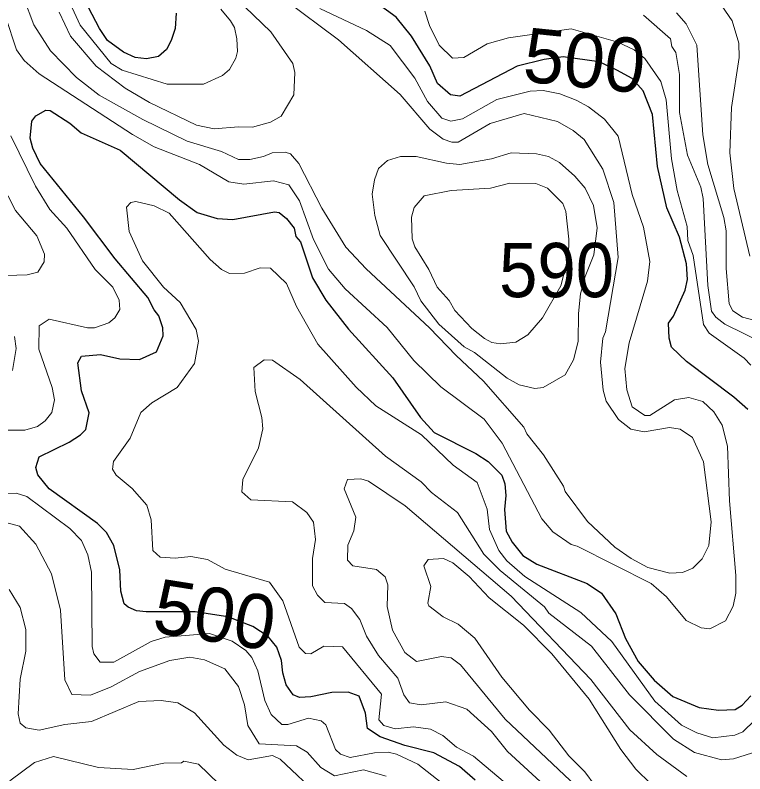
# Model space of a CAD drawing. Extents: x 673.3 to 698.5, y 6984.3 to 7012.3.
# Drawn here: x 692.864 to 693.939, y 7007.162 to 7008.28 of the extents above; entities that cross this region are included whole.
import ezdxf
from ezdxf.enums import TextEntityAlignment as Align

# ---------------------------------------------------------------- set-up
doc = ezdxf.new("R2010")
doc.units = 0
doc.header["$LTSCALE"] = 0.032
doc.layers.add('1', color=7, linetype='Continuous', lineweight=25)
doc.layers.add('2', color=7, linetype='Continuous', lineweight=13)
doc.layers.add('21', color=7, linetype='Continuous')
doc.layers.add('61', color=7, linetype='Continuous')

msp = doc.modelspace()

# ---------------------------------------------------------------- linework, layer by layer
at = {"layer": '1'}
for points in [[(693.1007, 7008.2827), (693.099, 7008.2598), (693.0931, 7008.2423), (693.0864, 7008.2292), (693.0747, 7008.219), (693.0572, 7008.2154), (693.0401, 7008.2172), (693.023, 7008.2253), (692.9996, 7008.2422), (692.9879, 7008.2601), (692.9402, 7008.3513)], [(693.9432, 7007.6985), (693.9226, 7007.7167), (693.8528, 7007.7693), (693.8307, 7007.7903), (693.8271, 7007.8036), (693.8263, 7007.8259), (693.8337, 7007.8361), (693.8507, 7007.8744), (693.8539, 7007.8901), (693.8529, 7007.9134), (693.8423, 7007.9524), (693.8238, 7007.9956), (693.8099, 7008.0566), (693.8025, 7008.1331), (693.7887, 7008.168), (693.7728, 7008.1864), (693.7501, 7008.1986), (693.724, 7008.2108), (693.6707, 7008.2183), (693.6429, 7008.2143), (693.6033, 7008.2045), (693.5186, 7008.1605), (693.5048, 7008.1624), (693.4856, 7008.179), (693.4743, 7008.2051), (693.4477, 7008.2485), (693.4248, 7008.2769), (693.3766, 7008.3123)], [(693.0753, 7007.8367), (693.0681, 7007.8454), (693.059, 7007.8635), (693.0107, 7007.9207), (692.9643, 7007.9826), (692.9001, 7008.0609), (692.8893, 7008.0839), (692.8856, 7008.0986), (692.8882, 7008.1236), (692.894, 7008.1315), (692.9087, 7008.1396), (692.9151, 7008.139), (692.944, 7008.1203), (692.9608, 7008.1061), (693.0182, 7008.0806), (693.1056, 7008.0073), (693.1318, 7007.989), (693.1611, 7007.98), (693.1844, 7007.9785), (693.2458, 7007.9898), (693.2523, 7007.9888), (693.2632, 7007.9802), (693.2746, 7007.9656), (693.2772, 7007.9534), (693.2837, 7007.9458), (693.3016, 7007.8923), (693.3213, 7007.8595), (693.3546, 7007.8169), (693.4198, 7007.7452), (693.4609, 7007.6869), (693.4811, 7007.6647), (693.5423, 7007.6338), (693.5605, 7007.622), (693.5808, 7007.6015), (693.5851, 7007.5891), (693.5867, 7007.5715), (693.5844, 7007.5511), (693.5868, 7007.5192), (693.5956, 7007.5031), (693.6114, 7007.4831), (693.6323, 7007.4707), (693.7062, 7007.4419), (693.7276, 7007.4278), (693.7487, 7007.3972), (693.7626, 7007.3611), (693.7815, 7007.3269), (693.8049, 7007.2993), (693.8324, 7007.2753), (693.8711, 7007.2594), (693.8996, 7007.2553), (693.9245, 7007.2561), (693.9348, 7007.2629), (693.9474, 7007.2764)], [(693.5414, 7007.1524), (693.5182, 7007.1724), (693.4803, 7007.1924), (693.4374, 7007.2032), (693.4013, 7007.216), (693.3828, 7007.2282), (693.3797, 7007.2511), (693.3702, 7007.2759), (693.3543, 7007.2821), (693.3299, 7007.2812), (693.2993, 7007.2751), (693.2823, 7007.274), (693.2733, 7007.2781), (693.2627, 7007.2928), (693.2578, 7007.3103), (693.2561, 7007.3285), (693.2488, 7007.3483), (693.2363, 7007.364), (693.2135, 7007.3786), (693.1768, 7007.3931), (693.1288, 7007.4005), (693.0563, 7007.4002), (693.0423, 7007.4015), (693.0302, 7007.4072), (693.024, 7007.412), (693.0192, 7007.4308), (693.0177, 7007.4624), (693.0089, 7007.4982), (692.9981, 7007.5171), (692.9849, 7007.5304), (692.9138, 7007.5816), (692.897, 7007.6021), (692.8938, 7007.613), (692.8987, 7007.6289), (692.943, 7007.6503), (692.9599, 7007.6611), (692.9674, 7007.6691), (692.9726, 7007.6936), (692.9613, 7007.7262), (692.9557, 7007.7672), (692.9614, 7007.7769), (692.989, 7007.7796), (693.0178, 7007.7731), (693.0468, 7007.7724), (693.0719, 7007.7837), (693.0818, 7007.8069), (693.081, 7007.8188), (693.0753, 7007.8367)]]:
    msp.add_lwpolyline(points, dxfattribs=at)
at = {"layer": '2'}
for points in [[(692.9283, 7008.2839), (692.9452, 7008.2485), (692.9829, 7008.2043), (693.0256, 7008.1722), (693.0613, 7008.151), (693.1305, 7008.1175), (693.1569, 7008.112), (693.1928, 7008.1152), (693.2131, 7008.1144), (693.2398, 7008.1218), (693.2553, 7008.1307), (693.274, 7008.1625), (693.2756, 7008.1953), (693.2724, 7008.2086), (693.2402, 7008.2549), (693.1633, 7008.33)], [(693.6628, 7008.1232), (693.6859, 7008.1097), (693.7018, 7008.0962), (693.7295, 7008.0528), (693.7454, 7008.0034), (693.752, 7007.9224), (693.7334, 7007.8128), (693.7293, 7007.8038), (693.726, 7007.7683), (693.7301, 7007.7269), (693.7344, 7007.7108), (693.7526, 7007.6839), (693.7708, 7007.6694), (693.7905, 7007.6657), (693.8276, 7007.6721), (693.8431, 7007.6697), (693.8615, 7007.657), (693.8775, 7007.6214), (693.8888, 7007.5331), (693.8855, 7007.4979), (693.8758, 7007.4783), (693.8618, 7007.4644), (693.8468, 7007.458), (693.828, 7007.4572), (693.7955, 7007.4656), (693.7711, 7007.4788), (693.7469, 7007.4958), (693.7066, 7007.5336), (693.674, 7007.5775), (693.6715, 7007.5856), (693.642, 7007.6317), (693.6175, 7007.6627), (693.6128, 7007.6722), (693.5537, 7007.7402), (693.5133, 7007.7783), (693.4741, 7007.819), (693.3807, 7007.9058), (693.3507, 7007.9375), (693.3152, 7007.9953), (693.2817, 7008.0609), (693.2692, 7008.0751), (693.2615, 7008.0777), (693.2424, 7008.0769), (693.2295, 7008.0713), (693.2095, 7008.0671), (693.1928, 7008.067), (693.1673, 7008.0785), (693.1168, 7008.0942), (693.0515, 7008.1259), (692.9873, 7008.1616), (692.9539, 7008.1879), (692.9156, 7008.2272), (692.891, 7008.2656), (692.8756, 7008.3064)], [(693.2608, 7008.3027), (693.3398, 7008.2432), (693.4308, 7008.1628), (693.4746, 7008.1117), (693.4942, 7008.0967), (693.5071, 7008.0924), (693.516, 7008.0925), (693.5634, 7008.1201)], [(692.9473, 7008.2907), (692.9593, 7008.2648), (693.005, 7008.2083), (693.0213, 7008.1987), (693.0873, 7008.178), (693.141, 7008.1779), (693.1691, 7008.1909), (693.1791, 7008.1995), (693.1886, 7008.2165), (693.1909, 7008.2259), (693.1901, 7008.2446), (693.1865, 7008.2614), (693.1808, 7008.2713), (693.1667, 7008.2885)], [(693.9045, 7008.2933), (693.9198, 7008.2715), (693.9297, 7008.2383), (693.9304, 7008.2175), (693.9191, 7008.1436), (693.9166, 7008.077), (693.9222, 7008.024), (693.9458, 7007.9246)], [(693.9101, 7007.3869), (693.9214, 7007.4084), (693.9255, 7007.4279), (693.9256, 7007.454), (693.9158, 7007.5641), (693.9133, 7007.6445), (693.9051, 7007.6754), (693.8929, 7007.695), (693.8765, 7007.7104), (693.8563, 7007.7161), (693.8351, 7007.7128), (693.7987, 7007.6898), (693.7912, 7007.6894), (693.7727, 7007.7022), (693.7646, 7007.7276), (693.7619, 7007.7591), (693.7681, 7007.7966), (693.7953, 7007.8875), (693.7984, 7007.9168), (693.7895, 7007.967), (693.7726, 7008.0152), (693.752, 7008.1012), (693.732, 7008.1263), (693.7081, 7008.1445), (693.6903, 7008.1545), (693.6659, 7008.1638), (693.6415, 7008.1687), (693.6221, 7008.1677), (693.573, 7008.1555), (693.5227, 7008.1267), (693.5056, 7008.1234), (693.4924, 7008.1281), (693.4711, 7008.1524), (693.4523, 7008.1869), (693.4161, 7008.2351), (693.3814, 7008.2569), (693.3126, 7008.2893)], [(693.9473, 7007.7637), (693.9374, 7007.7743), (693.8863, 7007.8112), (693.8779, 7007.8239), (693.8627, 7007.9253), (693.8548, 7007.9474), (693.8537, 7007.9684), (693.8387, 7008.0212), (693.8307, 7008.0679), (693.8228, 7008.155), (693.8147, 7008.182), (693.7913, 7008.2158), (693.7757, 7008.2284), (693.7517, 7008.2398), (693.6827, 7008.2593), (693.5905, 7008.2463), (693.559, 7008.2373), (693.5246, 7008.2172), (693.5078, 7008.2162), (693.4882, 7008.2354), (693.4738, 7008.2644), (693.4669, 7008.2854)], [(693.7895, 7008.2797), (693.8292, 7008.2448), (693.8311, 7008.2333), (693.8368, 7008.2246), (693.8424, 7008.192), (693.8425, 7008.1361), (693.8542, 7008.0735), (693.874, 7008.0263), (693.8774, 7008.0093), (693.884, 7007.8812), (693.8897, 7007.8433), (693.8959, 7007.8346), (693.909, 7007.8243), (693.9683, 7007.7953)], [(693.9716, 7007.146), (694.0062, 7007.1615), (694.0193, 7007.1731), (694.0375, 7007.1976), (694.0518, 7007.2311), (694.0607, 7007.2728), (694.0639, 7007.3165), (694.0543, 7007.4924), (694.0657, 7007.7425), (694.0689, 7007.7555), (694.0657, 7007.7762), (694.057, 7007.7942), (694.0439, 7007.806), (693.9352, 7007.8348), (693.921, 7007.8437), (693.9157, 7007.8542), (693.9109, 7007.9061), (693.9109, 7007.9618), (693.9077, 7007.9813), (693.884, 7008.0595), (693.8765, 7008.1034), (693.8677, 7008.2357), (693.8522, 7008.2667), (693.8381, 7008.2831)], [(692.8491, 7008.2776), (692.8655, 7008.2284), (692.8769, 7008.2127), (692.8989, 7008.1932), (693.0364, 7008.104), (693.0683, 7008.0857), (693.1351, 7008.0597), (693.1783, 7008.0342), (693.2005, 7008.0306), (693.2439, 7008.0354), (693.2669, 7008.0295), (693.2823, 7008.0058), (693.3032, 7007.949), (693.325, 7007.9053), (693.3497, 7007.8765), (693.4117, 7007.8194)], [(693.5634, 7008.1201), (693.6133, 7008.1347), (693.6628, 7008.1232)], [(692.8573, 7008.1016), (692.8934, 7008.0278), (692.9147, 7007.9933), (692.9398, 7007.9656), (692.9813, 7007.9046), (693.0076, 7007.879), (693.0166, 7007.8595), (693.0175, 7007.8459), (693.0103, 7007.8336), (693.0017, 7007.8264), (692.9803, 7007.8188), (692.9699, 7007.8188), (692.9138, 7007.8318), (692.8987, 7007.8218), (692.8983, 7007.7873), (692.9181, 7007.7308), (692.9214, 7007.7126), (692.9173, 7007.6942), (692.9078, 7007.6816), (692.8963, 7007.6732), (692.8777, 7007.6682), (692.7886, 7007.6682)], [(692.8509, 7007.8961), (692.8814, 7007.897), (692.8968, 7007.9009), (692.9064, 7007.9159), (692.9067, 7007.9276), (692.8954, 7007.9545), (692.8642, 7007.9917), (692.8417, 7008.0351)], [(693.0329, 7007.656), (693.0486, 7007.6941), (693.065, 7007.7082), (693.1022, 7007.7311), (693.1278, 7007.7662), (693.1338, 7007.7991), (693.1302, 7007.8164), (693.1064, 7007.856), (693.0821, 7007.8788), (693.0511, 7007.9176), (693.0317, 7007.961), (693.0277, 7007.9968), (693.0339, 7008.0035), (693.0412, 7008.0051), (693.0683, 7007.9986), (693.0902, 7007.9877), (693.151, 7007.9197), (693.1676, 7007.905), (693.1794, 7007.8988), (693.2012, 7007.8993), (693.2244, 7007.9075), (693.2398, 7007.9069), (693.2635, 7007.8844), (693.2778, 7007.8502), (693.3094, 7007.7949), (693.366, 7007.7316), (693.3948, 7007.704), (693.4624, 7007.6613), (693.5088, 7007.6166), (693.5443, 7007.5907), (693.559, 7007.5518), (693.5626, 7007.5217), (693.5761, 7007.4908), (693.588, 7007.4755), (693.6144, 7007.4523), (693.697, 7007.3991), (693.7428, 7007.3564), (693.8061, 7007.2687), (693.8452, 7007.2331), (693.868, 7007.2217), (693.8917, 7007.2145), (693.924, 7007.2184), (693.9355, 7007.2233), (693.9532, 7007.2404)], [(693.4117, 7007.8194), (693.4511, 7007.7705), (693.4909, 7007.7321), (693.5543, 7007.6841), (693.5812, 7007.6491), (693.6395, 7007.5373), (693.6557, 7007.5184), (693.6827, 7007.4993), (693.6916, 7007.4971), (693.8004, 7007.4421), (693.8234, 7007.4224), (693.852, 7007.3874), (693.8742, 7007.3769), (693.8872, 7007.375), (693.9101, 7007.3869)], [(692.8597, 7007.7559), (692.8652, 7007.7885), (692.8627, 7007.8062)], [(693.9576, 7007.1951), (693.9218, 7007.1836), (693.9042, 7007.182), (693.8643, 7007.193), (693.8334, 7007.2128), (693.7686, 7007.2778), (693.7127, 7007.3498), (693.6497, 7007.3985), (693.6436, 7007.4075), (693.5782, 7007.4611), (693.5538, 7007.4852), (693.5153, 7007.5465), (693.4771, 7007.5759), (693.4618, 7007.5918), (693.4091, 7007.6298), (693.2832, 7007.7427), (693.2425, 7007.7714), (693.2303, 7007.7715), (693.2153, 7007.7602), (693.2171, 7007.7252), (693.2267, 7007.6868), (693.2283, 7007.6698), (693.2222, 7007.6418), (693.1991, 7007.5953), (693.1976, 7007.5771), (693.2109, 7007.5655), (693.2719, 7007.5623), (693.293, 7007.5465), (693.3033, 7007.5326), (693.3058, 7007.5071), (693.3018, 7007.479), (693.3018, 7007.4388), (693.3091, 7007.4247), (693.3198, 7007.4142), (693.3486, 7007.4123), (693.3589, 7007.4054), (693.3715, 7007.3891), (693.3814, 7007.3646), (693.3988, 7007.336), (693.4275, 7007.3023), (693.4363, 7007.2778), (693.4444, 7007.2659), (693.4615, 7007.2634), (693.498, 7007.2674), (693.5292, 7007.257), (693.5653, 7007.2237), (693.5888, 7007.1944), (693.6492, 7007.139)], [(693.5918, 7007.1426), (693.539, 7007.1874), (693.5137, 7007.2008), (693.4936, 7007.2178), (693.4756, 7007.2273), (693.4502, 7007.2308), (693.4232, 7007.2279), (693.4066, 7007.2327), (693.3995, 7007.2409), (693.4033, 7007.2789), (693.346, 7007.3487), (693.3183, 7007.3496), (693.2993, 7007.3384), (693.2914, 7007.3387), (693.2821, 7007.3482), (693.2577, 7007.4165), (693.2383, 7007.4439), (693.1727, 7007.4631), (693.1467, 7007.4776), (693.1224, 7007.4816), (693.0993, 7007.4792), (693.0773, 7007.4806), (693.0663, 7007.4908), (693.0639, 7007.5359), (693.0577, 7007.5576), (693.0361, 7007.5819), (693.0125, 7007.6016), (693.0071, 7007.6103), (693.0086, 7007.622), (693.0329, 7007.656)], [(693.6899, 7007.1431), (693.5854, 7007.2419), (693.5199, 7007.322), (693.5058, 7007.3325), (693.4915, 7007.3342), (693.4546, 7007.327), (693.4378, 7007.3403), (693.4195, 7007.373), (693.4117, 7007.408), (693.4125, 7007.4402), (693.4085, 7007.452), (693.3959, 7007.4628), (693.361, 7007.4682), (693.3531, 7007.4763), (693.3536, 7007.4983), (693.3625, 7007.5195), (693.3652, 7007.5399), (693.3482, 7007.5817), (693.3532, 7007.5955), (693.3726, 7007.5964), (693.3843, 7007.593), (693.438, 7007.5563), (693.5943, 7007.4235), (693.7119, 7007.3003), (693.7694, 7007.2265), (693.809, 7007.1901), (693.8531, 7007.1578)], [(692.7775, 7007.5748), (692.8651, 7007.5751), (692.8805, 7007.5702), (692.9439, 7007.5231), (692.9612, 7007.5053), (692.9704, 7007.4843), (692.976, 7007.4585), (692.9768, 7007.3494), (692.9796, 7007.3386), (692.9889, 7007.3263), (693.0088, 7007.3259), (693.0641, 7007.3567), (693.0843, 7007.3627), (693.1499, 7007.3684), (693.1834, 7007.357), (693.2033, 7007.3434), (693.2122, 7007.333), (693.2211, 7007.3132), (693.2315, 7007.2696), (693.2405, 7007.249), (693.2565, 7007.2341), (693.2653, 7007.2342), (693.2957, 7007.2437), (693.3144, 7007.2398), (693.3213, 7007.2336), (693.3353, 7007.1974), (693.343, 7007.1905), (693.3572, 7007.1854), (693.3928, 7007.1926), (693.4133, 7007.1933), (693.4254, 7007.1906), (693.4567, 7007.1758), (693.5669, 7007.0893)], [(693.2229, 7007.2055), (693.2064, 7007.2325), (693.2015, 7007.2632), (693.1926, 7007.2901), (693.1725, 7007.3161), (693.1426, 7007.3294), (693.1208, 7007.3332), (693.0912, 7007.3286), (693.0468, 7007.3122), (693.0048, 7007.2896), (692.9746, 7007.2775), (692.9468, 7007.2786), (692.9369, 7007.2998), (692.9304, 7007.4027), (692.9171, 7007.4562), (692.8941, 7007.5001), (692.8697, 7007.5264), (692.8497, 7007.532)], [(693.7557, 7007.1972), (693.7091, 7007.2713), (693.6541, 7007.3386), (693.6123, 7007.3804), (693.5618, 7007.4211), (693.5324, 7007.4521), (693.5085, 7007.4726), (693.4947, 7007.4791), (693.472, 7007.4774), (693.4654, 7007.4683), (693.4759, 7007.4376), (693.4713, 7007.413), (693.4728, 7007.4092), (693.4943, 7007.3928), (693.5163, 7007.3819), (693.5406, 7007.3615), (693.5807, 7007.3041), (693.6215, 7007.2555), (693.6504, 7007.226), (693.6792, 7007.1879), (693.7029, 7007.1643), (693.7182, 7007.1438)], [(692.8547, 7007.4333), (692.8709, 7007.4067), (692.879, 7007.3741), (692.8791, 7007.3423), (692.871, 7007.3008), (692.8677, 7007.25), (692.871, 7007.236), (692.8792, 7007.2292), (692.8989, 7007.2259), (692.9367, 7007.2341), (692.9758, 7007.2387), (693.0458, 7007.2683)], [(693.0458, 7007.2683), (693.0785, 7007.2698), (693.1032, 7007.2659), (693.1279, 7007.2515), (693.171, 7007.2036), (693.1901, 7007.1892), (693.2067, 7007.182), (693.2428, 7007.1884), (693.2538, 7007.1833), (693.3132, 7007.1273)], [(693.41, 7007.1582), (693.3765, 7007.1672), (693.3342, 7007.1586), (693.3137, 7007.1709), (693.2935, 7007.1933), (693.2781, 7007.2027), (693.2229, 7007.2055)], [(693.8002, 7007.1468), (693.7778, 7007.1684), (693.7557, 7007.1972)], [(693.179, 7007.1318), (693.1337, 7007.1757), (693.1121, 7007.1801), (693.1084, 7007.1779), (693.0826, 7007.177), (693.0374, 7007.1681), (692.9862, 7007.1706), (692.9198, 7007.1868), (692.8921, 7007.1782), (692.8557, 7007.1512)]]:
    msp.add_lwpolyline(points, dxfattribs=at)
for points in [[(693.6318, 7008.0753), (693.6495, 7008.0712), (693.6655, 7008.0624), (693.6881, 7008.0424), (693.7033, 7008.0249), (693.7156, 7007.999), (693.7212, 7007.966), (693.7163, 7007.9266), (693.7035, 7007.8943), (693.6967, 7007.8692), (693.6935, 7007.8402), (693.6932, 7007.7987), (693.6864, 7007.7716), (693.6738, 7007.7496), (693.6416, 7007.731), (693.6293, 7007.7293), (693.6061, 7007.7346), (693.5884, 7007.7447), (693.5401, 7007.7825), (693.525, 7007.7909), (693.4878, 7007.8242), (693.4613, 7007.8587), (693.4514, 7007.8793), (693.4011, 7007.9549), (693.3935, 7007.9843), (693.3897, 7008.016), (693.3929, 7008.037), (693.3989, 7008.0535), (693.4122, 7008.0653), (693.4313, 7008.0712), (693.4543, 7008.0712), (693.499, 7008.0615), (693.5185, 7008.0598), (693.5651, 7008.068), (693.5942, 7008.0769)], [(693.6795, 7007.9494), (693.6747, 7007.9903), (693.6704, 7008.0021), (693.6478, 7008.0247), (693.6309, 7008.0314), (693.5922, 7008.0323), (693.5637, 7008.0248), (693.5059, 7008.0215), (693.4661, 7008.0136), (693.4512, 7007.9963), (693.4475, 7007.9818), (693.4484, 7007.9499), (693.4522, 7007.9381), (693.4729, 7007.9048), (693.4854, 7007.8789), (693.503, 7007.8593), (693.5114, 7007.8444), (693.5364, 7007.8177), (693.5548, 7007.803), (693.566, 7007.7973), (693.5788, 7007.7952), (693.6014, 7007.7978), (693.6188, 7007.8086), (693.6403, 7007.8336), (693.6674, 7007.8809), (693.6787, 7007.9246)]]:
    msp.add_lwpolyline(points, close=True, dxfattribs=at)

# ---------------------------------------------------------------- texts
at = {"layer": '21', "width": 0.95}
msp.add_text('590', height=0.08, dxfattribs=at).set_placement((693.5765, 7007.864))
at = {"layer": '61'}
for rotation, p in [(354.174, (693.6985, 7008.1732)), (350.961, (693.1515, 7007.3566))]:
    msp.add_text('500', height=0.08, rotation=rotation, dxfattribs=at).set_placement(p, align=Align.CENTER)

doc.saveas('drawing.dxf')
